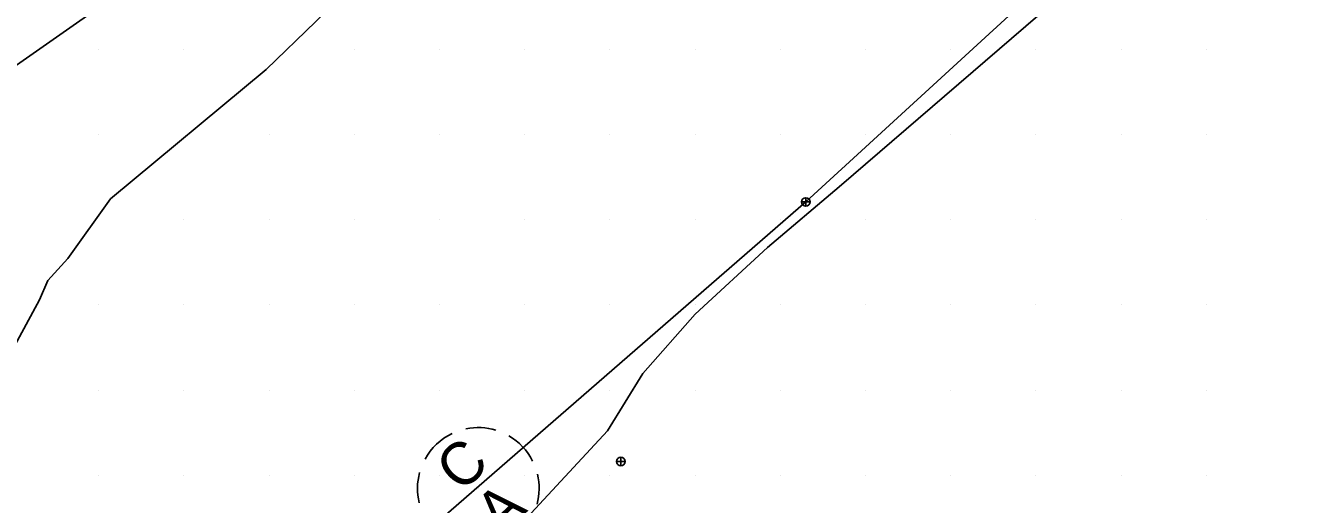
# Model space of a CAD drawing. Extents: x 1548934 to 1561348, y 809680 to 824075.
# Drawn here: x 1551931.4 to 1552080, y 810646.5 to 810702.8 of the extents above; entities that cross this region are included whole.
import ezdxf

# ---------------------------------------------------------------- set-up
doc = ezdxf.new("R2010")
doc.units = 0
for name, color, linetype in [('Default', 7, 'Continuous'), ('Exist DTM QL2 LIDAR Elevation Point', 7, 'Continuous'), ('Exist Right of Way Control of Access CA Symbol CELL', 7, 'Continuous'), ('Exist Vegetation Woods Line', 7, 'Continuous'), ('P_RDY_Dimension_Text', 7, 'Continuous'), ('PH Exist DTM Breakline', 7, 'Continuous')]:
    doc.layers.add(name, color=color, linetype=linetype)

# ---------------------------------------------------------------- blocks, each defined once
blk = doc.blocks.new('SurveyPointCell')
at = {"layer": 'Default'}
for p, q in [((-0.5, 0), (0.5, 0)), ((0, -0.5), (0, 0.5))]:
    blk.add_line(p, q, dxfattribs=at)
blk.add_circle((0, 0), 0.5, dxfattribs=at)

msp = doc.modelspace()

# ---------------------------------------------------------------- linework, layer by layer
at = {"layer": 'Exist DTM QL2 LIDAR Elevation Point'}
for p, q in [((1551940.01, 810699.99), (1551940.01, 810699.99)), ((1551950.01, 810699.99), (1551950.01, 810699.99)), ((1551970.02, 810699.99), (1551970.02, 810699.99)), ((1551980.02, 810699.99), (1551980.02, 810699.99)), ((1551990.02, 810699.99), (1551990.02, 810699.99)), ((1552000.02, 810699.99), (1552000.02, 810699.99)), ((1552010.02, 810699.99), (1552010.02, 810699.99)), ((1552020.02, 810699.99), (1552020.02, 810699.99)), ((1552030.02, 810699.99), (1552030.02, 810699.99)), ((1552040.02, 810699.99), (1552040.02, 810699.99)), ((1552050.02, 810699.99), (1552050.02, 810699.99)), ((1552060.02, 810699.99), (1552060.02, 810699.99)), ((1552070.02, 810699.99), (1552070.02, 810699.99)), ((1551940.01, 810689.99), (1551940.01, 810689.99)), ((1551960.02, 810689.99), (1551960.02, 810689.99)), ((1551970.02, 810689.99), (1551970.02, 810689.99)), ((1551980.02, 810689.99), (1551980.02, 810689.99)), ((1551990.02, 810689.99), (1551990.02, 810689.99)), ((1552000.02, 810689.99), (1552000.02, 810689.99)), ((1552010.02, 810689.99), (1552010.02, 810689.99)), ((1552020.02, 810689.99), (1552020.02, 810689.99)), ((1552030.02, 810689.99), (1552030.02, 810689.99)), ((1552040.02, 810689.99), (1552040.02, 810689.99)), ((1552050.02, 810689.99), (1552050.02, 810689.99)), ((1552060.02, 810689.99), (1552060.02, 810689.99)), ((1552070.02, 810689.99), (1552070.02, 810689.99)), ((1551950.01, 810679.99), (1551950.01, 810679.99)), ((1551960.02, 810679.99), (1551960.02, 810679.99)), ((1551970.02, 810679.99), (1551970.02, 810679.99)), ((1551980.02, 810679.99), (1551980.02, 810679.99)), ((1551990.02, 810679.99), (1551990.02, 810679.99)), ((1552000.02, 810679.99), (1552000.02, 810679.99)), ((1552010.02, 810679.99), (1552010.02, 810679.99)), ((1552020.02, 810679.99), (1552020.02, 810679.99)), ((1552030.02, 810679.99), (1552030.02, 810679.99)), ((1552040.02, 810679.99), (1552040.02, 810679.99)), ((1552050.02, 810679.99), (1552050.02, 810679.99)), ((1552060.02, 810679.99), (1552060.02, 810679.99)), ((1552070.02, 810679.99), (1552070.02, 810679.99)), ((1551940.01, 810669.98), (1551940.01, 810669.98)), ((1551950.01, 810669.98), (1551950.01, 810669.98)), ((1551960.02, 810669.98), (1551960.02, 810669.98)), ((1551970.02, 810669.98), (1551970.02, 810669.98)), ((1551980.02, 810669.98), (1551980.02, 810669.98)), ((1551990.02, 810669.98), (1551990.02, 810669.98)), ((1552000.02, 810669.98), (1552000.02, 810669.98)), ((1552010.02, 810669.98), (1552010.02, 810669.98)), ((1552020.02, 810669.98), (1552020.02, 810669.98)), ((1552030.02, 810669.98), (1552030.02, 810669.98)), ((1552040.02, 810669.98), (1552040.02, 810669.98)), ((1552050.02, 810669.98), (1552050.02, 810669.98)), ((1552060.02, 810669.98), (1552060.02, 810669.98)), ((1552070.02, 810669.98), (1552070.02, 810669.98)), ((1551940.01, 810659.98), (1551940.01, 810659.98)), ((1551950.01, 810659.98), (1551950.01, 810659.98)), ((1551960.02, 810659.98), (1551960.02, 810659.98)), ((1551970.02, 810659.98), (1551970.02, 810659.98)), ((1551980.02, 810659.98), (1551980.02, 810659.98)), ((1551990.02, 810659.98), (1551990.02, 810659.98)), ((1552000.02, 810659.98), (1552000.02, 810659.98)), ((1552010.02, 810659.98), (1552010.02, 810659.98)), ((1552020.02, 810659.98), (1552020.02, 810659.98)), ((1552030.02, 810659.98), (1552030.02, 810659.98)), ((1552040.02, 810659.98), (1552040.02, 810659.98)), ((1552050.02, 810659.98), (1552050.02, 810659.98)), ((1552060.02, 810659.98), (1552060.02, 810659.98)), ((1552070.02, 810659.98), (1552070.02, 810659.98)), ((1551940.01, 810649.98), (1551940.01, 810649.98)), ((1551950.01, 810649.98), (1551950.01, 810649.98)), ((1551960.02, 810649.98), (1551960.02, 810649.98)), ((1551970.02, 810649.98), (1551970.02, 810649.98)), ((1551980.02, 810649.98), (1551980.02, 810649.98)), ((1551990.02, 810649.98), (1551990.02, 810649.98)), ((1552000.02, 810649.98), (1552000.02, 810649.98)), ((1552010.02, 810649.98), (1552010.02, 810649.98)), ((1552020.02, 810649.98), (1552020.02, 810649.98)), ((1552030.02, 810649.98), (1552030.02, 810649.98)), ((1552040.02, 810649.98), (1552040.02, 810649.98)), ((1552050.02, 810649.98), (1552050.02, 810649.98)), ((1552060.02, 810649.98), (1552060.02, 810649.98)), ((1552070.02, 810649.98), (1552070.02, 810649.98))]:
    msp.add_line(p, q, dxfattribs=at)
at = {"layer": 'Exist Right of Way Control of Access CA Symbol CELL'}
msp.add_line((1551984.58, 810648.45), (1551984.58, 810648.45), dxfattribs=at)
for start, end in [(73.1497, 101.7375), (115.5309, 151.1432), (26.7577, 59.9164), (164.9366, 193.5244), (344.9366, 13.5244)]:
    msp.add_arc((1551984.58, 810648.45), 7.14, start, end, dxfattribs=at)
at = {"layer": 'Exist Vegetation Woods Line'}
for points in [[(1551898.83, 810646.28), (1551895.34, 810661.06), (1551894.74, 810661.69), (1551893.82, 810664.54), (1551894.43, 810668.88), (1551900, 810676.12), (1551910.96, 810684.52), (1551943.42, 810707.25), (1551974.87, 810738.06), (1551997.82, 810758.8), (1552013.85, 810771.92), (1552029.07, 810783.63), (1552036.38, 810788.87), (1552045.03, 810794.29)], [(1552069.06, 810720.13), (1552026.92, 810683.83), (1552018.5, 810676.7), (1552010.04, 810668.91), (1552003.9, 810661.94), (1551999.74, 810655.21), (1551987.76, 810642.31)]]:
    msp.add_lwpolyline(points, dxfattribs=at)
at = {"layer": 'P_RDY_Dimension_Text'}
msp.add_lwpolyline([(1551965.5, 810632.11), (1552023.01, 810682.06), (1552084.68, 810738.63), (1552193.61, 810840.02), (1552259.71, 810895.1), (1552343.35, 810965.68)], dxfattribs=at)
at = {"layer": 'PH Exist DTM Breakline'}
msp.add_lwpolyline([(1551910.58, 810645.46), (1551912.77, 810647.38), (1551913.32, 810648.53), (1551914.5, 810649.73), (1551916.1, 810651.14), (1551917.88, 810652.67), (1551920.12, 810654.43), (1551922.61, 810655.67), (1551924.07, 810656.61), (1551926.3, 810658.07), (1551933.08, 810670.59), (1551934.06, 810672.86), (1551936.43, 810675.44), (1551941.41, 810682.42), (1551959.68, 810697.61), (1551971.33, 810708.88), (1551979.74, 810715.65), (1551990.35, 810724.94), (1551996.69, 810731.32)], dxfattribs=at)

# ---------------------------------------------------------------- block references
at = {"layer": 'Default'}
for p in [(1552023.01, 810682.06), (1552001.31, 810651.61)]:
    msp.add_blockref('SurveyPointCell', p, dxfattribs=at)

# ---------------------------------------------------------------- texts
at = {"layer": 'Exist Right of Way Control of Access CA Symbol CELL'}
for s, p in [('C', (1551982.58, 810647.84)), ('A', (1551987.24, 810642.81))]:
    msp.add_text(s, height=5, rotation=43.3371, dxfattribs=at).set_placement(p)

doc.saveas('drawing.dxf')
